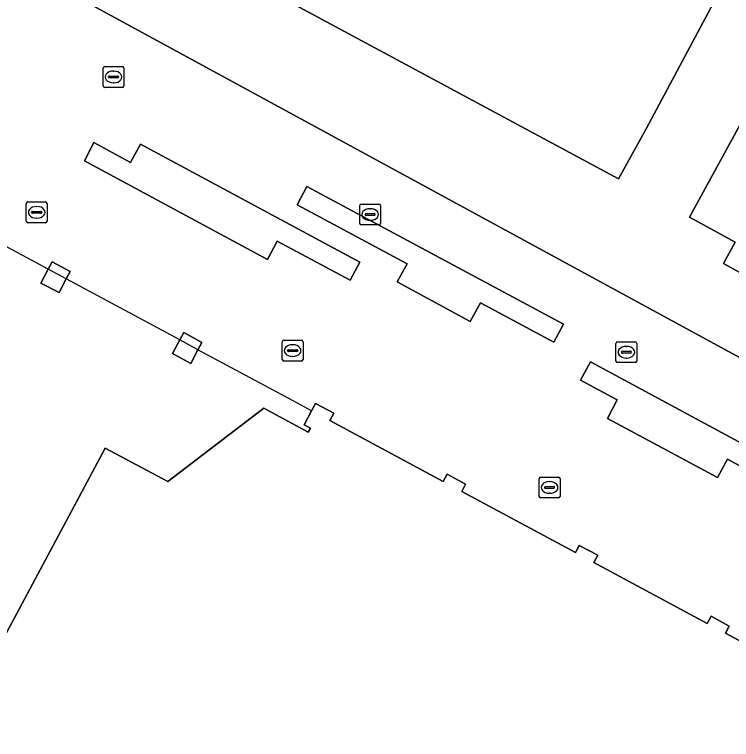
# Model space of a CAD drawing. Extents: x 159489 to 160304, y 383825 to 384531.
# Drawn here: x 159856.94 to 159891.43, y 384211.62 to 384246.47 of the extents above; entities that cross this region are included whole.
import ezdxf

# ---------------------------------------------------------------- set-up
doc = ezdxf.new("R2010")
doc.units = 0
for name, color, linetype in [('IMGEO_Groenvoorziening', 7, 'Continuous'), ('IMGEO_Kolk', 7, 'Continuous'), ('IMGEO_Pand', 7, 'Continuous'), ('IMGEO_Pand_overbouw', 7, 'Continuous'), ('IMGEO_Voetpad_gesloten', 7, 'Continuous'), ('IMGEO_Voetpad_open', 7, 'Continuous')]:
    doc.layers.add(name, color=color, linetype=linetype)

msp = doc.modelspace()

# ---------------------------------------------------------------- linework, layer by layer
at = {"layer": 'IMGEO_Groenvoorziening'}
msp.add_lwpolyline([(159889.617, 384305.204), (159860.893, 384252.084), (159885.992, 384238.575), (159887.317, 384240.977), (159890.428, 384246.794), (159893.567, 384252.708), (159895.332, 384251.761), (159895.356, 384251.808), (159897.071, 384250.898), (159897.211, 384251.158), (159897.56, 384251.811), (159903.247, 384262.426), (159905.005, 384261.493), (159908.783, 384268.547), (159910.489, 384267.64), (159910.985, 384268.553), (159916.649, 384278.985), (159918.393, 384278.059), (159923.105, 384286.939), (159920.237, 384290.402), (159911.305, 384301.186)], dxfattribs=at)
for points in [[(159873.556, 384234.565), (159862.998, 384240.235), (159862.529, 384239.358), (159860.764, 384240.324), (159860.31, 384239.432), (159869.103, 384234.688), (159869.573, 384235.581), (159873.083, 384233.694)], [(159883.345, 384231.583), (159871.007, 384238.203), (159870.538, 384237.331), (159875.825, 384234.492), (159875.339, 384233.615), (159878.855, 384231.716), (159879.349, 384232.604), (159882.881, 384230.714)], [(159895.218, 384224.077), (159884.638, 384229.776), (159884.159, 384228.887), (159885.923, 384227.942), (159885.464, 384227.051), (159890.749, 384224.221), (159891.233, 384225.088), (159894.754, 384223.196)]]:
    msp.add_lwpolyline(points, close=True, dxfattribs=at)
at = {"layer": 'IMGEO_Kolk'}
for p, q in [((159861.205, 384243.046), (159861.205, 384243.898)), ((159861.28, 384243.972), (159862.132, 384243.972)), ((159861.693, 384243.752), (159861.718, 384243.752)), ((159862.206, 384243.898), (159862.206, 384243.046)), ((159861.464, 384243.466), (159861.464, 384243.478)), ((159861.902, 384243.429), (159861.504, 384243.429)), ((159861.507, 384243.515), (159861.905, 384243.515)), ((159861.948, 384243.478), (159861.948, 384243.466)), ((159862.132, 384242.972), (159861.28, 384242.972)), ((159861.716, 384243.192), (159861.691, 384243.192)), ((159857.51, 384236.536), (159857.51, 384237.388)), ((159857.585, 384237.462), (159858.437, 384237.462)), ((159858.511, 384237.388), (159858.511, 384236.536)), ((159857.998, 384237.242), (159858.023, 384237.242)), ((159873.545, 384236.432), (159873.545, 384237.284)), ((159873.62, 384237.358), (159874.472, 384237.358)), ((159874.033, 384237.138), (159874.058, 384237.138)), ((159874.546, 384237.284), (159874.546, 384236.432)), ((159857.769, 384236.956), (159857.769, 384236.968)), ((159858.207, 384236.919), (159857.809, 384236.919)), ((159857.812, 384237.005), (159858.21, 384237.005)), ((159858.021, 384236.682), (159857.996, 384236.682)), ((159858.253, 384236.968), (159858.253, 384236.956)), ((159873.804, 384236.852), (159873.804, 384236.864)), ((159874.242, 384236.815), (159873.844, 384236.815)), ((159873.847, 384236.901), (159874.245, 384236.901)), ((159874.288, 384236.864), (159874.288, 384236.852)), ((159858.437, 384236.462), (159857.585, 384236.462)), ((159874.472, 384236.358), (159873.62, 384236.358)), ((159874.056, 384236.578), (159874.031, 384236.578)), ((159869.819, 384229.889), (159869.819, 384230.741)), ((159869.894, 384230.815), (159870.746, 384230.815)), ((159870.82, 384230.741), (159870.82, 384229.889)), ((159885.944, 384230.738), (159886.796, 384230.738)), ((159870.307, 384230.595), (159870.332, 384230.595)), ((159885.869, 384229.812), (159885.869, 384230.664)), ((159886.357, 384230.518), (159886.382, 384230.518)), ((159886.87, 384230.664), (159886.87, 384229.812)), ((159870.078, 384230.309), (159870.078, 384230.321)), ((159870.516, 384230.272), (159870.118, 384230.272)), ((159870.121, 384230.358), (159870.519, 384230.358)), ((159870.562, 384230.321), (159870.562, 384230.309)), ((159886.128, 384230.232), (159886.128, 384230.244)), ((159886.566, 384230.195), (159886.168, 384230.195)), ((159886.171, 384230.281), (159886.569, 384230.281)), ((159886.612, 384230.244), (159886.612, 384230.232)), ((159870.746, 384229.815), (159869.894, 384229.815)), ((159870.33, 384230.035), (159870.305, 384230.035)), ((159886.796, 384229.738), (159885.944, 384229.738)), ((159886.38, 384229.958), (159886.355, 384229.958)), ((159882.177, 384223.308), (159882.177, 384224.16)), ((159882.252, 384224.234), (159883.104, 384224.234)), ((159883.178, 384224.16), (159883.178, 384223.308)), ((159882.479, 384223.777), (159882.877, 384223.777)), ((159882.665, 384224.014), (159882.69, 384224.014)), ((159882.436, 384223.728), (159882.436, 384223.74)), ((159882.874, 384223.691), (159882.476, 384223.691)), ((159882.688, 384223.454), (159882.663, 384223.454)), ((159882.92, 384223.74), (159882.92, 384223.728)), ((159883.104, 384223.234), (159882.252, 384223.234))]:
    msp.add_line(p, q, dxfattribs=at)
for points in [[(159861.205, 384243.046), (159861.205, 384243.898)], [(159861.28, 384243.972), (159862.132, 384243.972)], [(159862.206, 384243.898), (159862.206, 384243.046)], [(159862.132, 384242.972), (159861.28, 384242.972)], [(159857.51, 384236.536), (159857.51, 384237.388)], [(159857.585, 384237.462), (159858.437, 384237.462)], [(159858.511, 384237.388), (159858.511, 384236.536)], [(159873.545, 384236.432), (159873.545, 384237.284)], [(159873.62, 384237.358), (159874.472, 384237.358)], [(159874.546, 384237.284), (159874.546, 384236.432)], [(159858.437, 384236.462), (159857.585, 384236.462)], [(159874.472, 384236.358), (159873.62, 384236.358)], [(159869.819, 384229.889), (159869.819, 384230.741)], [(159869.894, 384230.815), (159870.746, 384230.815)], [(159870.82, 384230.741), (159870.82, 384229.889)], [(159885.944, 384230.738), (159886.796, 384230.738)], [(159885.869, 384229.812), (159885.869, 384230.664)], [(159886.87, 384230.664), (159886.87, 384229.812)], [(159870.746, 384229.815), (159869.894, 384229.815)], [(159886.796, 384229.738), (159885.944, 384229.738)], [(159882.177, 384223.308), (159882.177, 384224.16)], [(159882.252, 384224.234), (159883.104, 384224.234)], [(159883.178, 384224.16), (159883.178, 384223.308)], [(159883.104, 384223.234), (159882.252, 384223.234)]]:
    msp.add_lwpolyline(points, dxfattribs=at)
for centre, radius, start, end in [((159861.282, 384243.896), 0.0765, 91.552, 178.448), ((159861.282, 384243.896), 0.0765, 91.552, 178.448), ((159862.13, 384243.896), 0.0765, 1.552, 88.448), ((159862.13, 384243.896), 0.0765, 1.552, 88.448), ((159861.504, 384243.475), 0.0403, 85.8775, 175.7526), ((159861.501, 384243.465), 0.0366, 178.938, 274.7102), ((159861.905, 384243.472), 0.043, 264.8664, 352.4533), ((159861.909, 384243.477), 0.0386, 1.7309, 96.639), ((159861.282, 384243.048), 0.0765, 181.552, 268.448), ((159861.282, 384243.048), 0.0765, 181.552, 268.448), ((159862.13, 384243.048), 0.0765, 271.552, 358.448), ((159862.13, 384243.048), 0.0765, 271.552, 358.448), ((159857.587, 384237.386), 0.0765, 91.552, 178.448), ((159857.587, 384237.386), 0.0765, 91.552, 178.448), ((159858.435, 384237.386), 0.0765, 1.552, 88.448), ((159858.435, 384237.386), 0.0765, 1.552, 88.448), ((159873.622, 384237.282), 0.0765, 91.552, 178.448), ((159873.622, 384237.282), 0.0765, 91.552, 178.448), ((159874.47, 384237.282), 0.0765, 1.552, 88.448), ((159874.47, 384237.282), 0.0765, 1.552, 88.448), ((159857.809, 384236.965), 0.0403, 85.8775, 175.7526), ((159857.806, 384236.955), 0.0366, 178.938, 274.7102), ((159858.21, 384236.962), 0.043, 264.8664, 352.4533), ((159858.214, 384236.967), 0.0386, 1.7309, 96.639), ((159873.844, 384236.861), 0.0403, 85.8775, 175.7526), ((159873.841, 384236.851), 0.0366, 178.938, 274.7102), ((159874.245, 384236.858), 0.043, 264.8664, 352.4533), ((159874.249, 384236.863), 0.0386, 1.7309, 96.639), ((159857.587, 384236.538), 0.0765, 181.552, 268.448), ((159857.587, 384236.538), 0.0765, 181.552, 268.448), ((159858.435, 384236.538), 0.0765, 271.552, 358.448), ((159858.435, 384236.538), 0.0765, 271.552, 358.448), ((159873.622, 384236.434), 0.0765, 181.552, 268.448), ((159873.622, 384236.434), 0.0765, 181.552, 268.448), ((159874.47, 384236.434), 0.0765, 271.552, 358.448), ((159874.47, 384236.434), 0.0765, 271.552, 358.448), ((159869.896, 384230.739), 0.0765, 91.552, 178.448), ((159869.896, 384230.739), 0.0765, 91.552, 178.448), ((159870.744, 384230.739), 0.0765, 1.552, 88.448), ((159870.744, 384230.739), 0.0765, 1.552, 88.448), ((159885.946, 384230.662), 0.0765, 91.552, 178.448), ((159885.946, 384230.662), 0.0765, 91.552, 178.448), ((159886.794, 384230.662), 0.0765, 1.552, 88.448), ((159886.794, 384230.662), 0.0765, 1.552, 88.448), ((159870.118, 384230.318), 0.0403, 85.8775, 175.7526), ((159870.115, 384230.308), 0.0366, 178.938, 274.7102), ((159870.519, 384230.315), 0.043, 264.8664, 352.4533), ((159870.523, 384230.32), 0.0386, 1.7309, 96.639), ((159886.168, 384230.241), 0.0403, 85.8775, 175.7526), ((159886.165, 384230.231), 0.0366, 178.938, 274.7102), ((159886.569, 384230.238), 0.043, 264.8664, 352.4533), ((159886.573, 384230.243), 0.0386, 1.7309, 96.639), ((159869.896, 384229.891), 0.0765, 181.552, 268.448), ((159869.896, 384229.891), 0.0765, 181.552, 268.448), ((159870.744, 384229.891), 0.0765, 271.552, 358.448), ((159870.744, 384229.891), 0.0765, 271.552, 358.448), ((159885.946, 384229.814), 0.0765, 181.552, 268.448), ((159885.946, 384229.814), 0.0765, 181.552, 268.448), ((159886.794, 384229.814), 0.0765, 271.552, 358.448), ((159886.794, 384229.814), 0.0765, 271.552, 358.448), ((159882.254, 384224.158), 0.0765, 91.552, 178.448), ((159882.254, 384224.158), 0.0765, 91.552, 178.448), ((159883.102, 384224.158), 0.0765, 1.552, 88.448), ((159883.102, 384224.158), 0.0765, 1.552, 88.448), ((159882.476, 384223.737), 0.0403, 85.8775, 175.7526), ((159882.881, 384223.739), 0.0386, 1.7309, 96.639), ((159882.473, 384223.727), 0.0366, 178.938, 274.7102), ((159882.877, 384223.734), 0.043, 264.8664, 352.4533), ((159882.254, 384223.31), 0.0765, 181.552, 268.448), ((159882.254, 384223.31), 0.0765, 181.552, 268.448), ((159883.102, 384223.31), 0.0765, 271.552, 358.448), ((159883.102, 384223.31), 0.0765, 271.552, 358.448)]:
    msp.add_arc(centre, radius, start, end, dxfattribs=at)
for centre, major_axis, ratio, start_param, end_param in [((159861.692, 384243.472), (-0.387, 0.002), 0.722429, 4.712389, 7.853982), ((159861.717, 384243.472), (-0.39, 0.002), 0.717154, 1.570796, 4.712389), ((159857.997, 384236.962), (-0.387, 0.002), 0.722429, 4.712389, 7.853982), ((159858.022, 384236.962), (-0.39, 0.002), 0.717154, 1.570796, 4.712389), ((159874.032, 384236.858), (-0.387, 0.002), 0.722429, 4.712389, 7.853982), ((159874.057, 384236.858), (-0.39, 0.002), 0.717154, 1.570796, 4.712389), ((159870.306, 384230.315), (-0.387, 0.002), 0.722429, 4.712389, 7.853982), ((159870.331, 384230.315), (-0.39, 0.002), 0.717154, 1.570796, 4.712389), ((159886.356, 384230.238), (-0.387, 0.002), 0.722429, 4.712389, 7.853982), ((159886.381, 384230.238), (-0.39, 0.002), 0.717154, 1.570796, 4.712389), ((159882.664, 384223.734), (-0.387, 0.002), 0.722429, 4.712389, 7.853982), ((159882.689, 384223.734), (-0.39, 0.002), 0.717154, 1.570796, 4.712389)]:
    msp.add_ellipse(centre, major_axis=major_axis, ratio=ratio, start_param=start_param, end_param=end_param, dxfattribs=at)
at = {"layer": 'IMGEO_Pand'}
for points in [[(159912.455, 384238.136), (159897.417, 384246.144), (159894.517, 384240.823), (159892.302, 384242.03), (159889.412, 384236.726), (159891.604, 384235.532), (159891.04, 384234.496), (159893.077, 384233.385), (159893.641, 384234.422), (159895.816, 384233.236), (159895.931, 384233.447), (159902.477, 384229.929), (159903.135, 384231.154), (159907.444, 384228.878), (159906.782, 384227.656), (159906.871, 384227.608), (159908.923, 384226.496), (159911.807, 384231.817), (159909.661, 384232.979)], [(159859.619, 384234.119), (159858.75, 384234.59), (159858.56, 384234.23), (159858.208, 384233.563), (159859.087, 384233.101), (159859.432, 384233.761)], [(159865.95, 384230.71), (159865.079, 384231.179), (159864.89, 384230.828), (159864.54, 384230.176), (159864.744, 384230.066), (159865.43, 384229.698), (159865.768, 384230.356)]]:
    msp.add_lwpolyline(points, close=True, dxfattribs=at)
msp.add_lwpolyline([(159896.603, 384213.786), (159891.133, 384216.725), (159891.32, 384217.07), (159890.44, 384217.549), (159890.25, 384217.199), (159884.8, 384220.128), (159884.989, 384220.479), (159884.1, 384220.95), (159883.921, 384220.601), (159878.451, 384223.54), (159878.64, 384223.89), (159877.75, 384224.369), (159877.56, 384224.019), (159872.11, 384226.948), (159872.299, 384227.299), (159871.42, 384227.77), (159871.231, 384227.42), (159870.879, 384226.753), (159871.185, 384226.592), (159871.071, 384226.394), (159868.939, 384227.54), (159864.321, 384224.016), (159861.301, 384225.632), (159853.801, 384211.617)], dxfattribs=at)
at = {"layer": 'IMGEO_Pand_overbouw'}
msp.add_lwpolyline([(159853.801, 384211.617), (159861.301, 384225.632), (159864.321, 384224.016), (159868.939, 384227.54), (159871.071, 384226.394), (159871.185, 384226.592), (159870.879, 384226.753), (159871.231, 384227.42), (159870.35, 384227.893), (159865.768, 384230.356), (159864.89, 384230.828), (159859.432, 384233.761), (159858.56, 384234.23), (159853.07, 384237.18)], dxfattribs=at)
at = {"layer": 'IMGEO_Voetpad_gesloten'}
for points in [[(159918.191, 384236.296), (159919.056, 384237.859), (159919.426, 384237.669), (159919.928, 384238.653), (159897.071, 384250.898), (159895.356, 384251.808), (159895.332, 384251.761), (159893.567, 384252.708), (159890.428, 384246.794), (159887.317, 384240.977), (159885.992, 384238.575), (159860.893, 384252.084), (159858.696, 384248.021), (159909.525, 384220.345), (159909.594, 384220.307), (159909.635, 384220.285), (159912.017, 384224.696)], [(159909.661, 384232.979), (159911.807, 384231.817), (159908.923, 384226.496), (159906.871, 384227.608), (159906.782, 384227.656), (159907.444, 384228.878), (159903.135, 384231.154), (159902.477, 384229.929), (159895.931, 384233.447), (159895.816, 384233.236), (159893.641, 384234.422), (159893.077, 384233.385), (159891.04, 384234.496), (159891.604, 384235.532), (159889.412, 384236.726), (159892.302, 384242.03), (159894.517, 384240.823), (159897.417, 384246.144), (159912.455, 384238.136)]]:
    msp.add_lwpolyline(points, close=True, dxfattribs=at)
at = {"layer": 'IMGEO_Voetpad_open'}
for points in [[(159909.525, 384220.345), (159858.696, 384248.021), (159811.13, 384273.563)], [(159853.801, 384211.617), (159861.301, 384225.632), (159864.321, 384224.016), (159868.939, 384227.54), (159871.071, 384226.394), (159871.185, 384226.592), (159870.879, 384226.753), (159871.231, 384227.42), (159871.42, 384227.77), (159872.299, 384227.299), (159872.11, 384226.948), (159877.56, 384224.019), (159877.75, 384224.369), (159878.64, 384223.89), (159878.451, 384223.54), (159883.921, 384220.601), (159884.1, 384220.95), (159884.989, 384220.479), (159884.8, 384220.128), (159890.25, 384217.199), (159890.44, 384217.549), (159891.32, 384217.07), (159891.133, 384216.725), (159896.603, 384213.786)]]:
    msp.add_lwpolyline(points, dxfattribs=at)
for points in [[(159860.31, 384239.432), (159860.764, 384240.324), (159862.529, 384239.358), (159862.998, 384240.235), (159873.556, 384234.565), (159873.083, 384233.694), (159869.573, 384235.581), (159869.103, 384234.688)], [(159871.007, 384238.203), (159883.345, 384231.583), (159882.881, 384230.714), (159879.349, 384232.604), (159878.855, 384231.716), (159875.339, 384233.615), (159875.825, 384234.492), (159870.538, 384237.331)], [(159858.56, 384234.23), (159858.75, 384234.59), (159859.619, 384234.119), (159859.432, 384233.761), (159859.087, 384233.101), (159858.208, 384233.563)], [(159865.079, 384231.179), (159865.95, 384230.71), (159865.768, 384230.356), (159865.43, 384229.698), (159864.744, 384230.066), (159864.54, 384230.176), (159864.89, 384230.828)], [(159884.159, 384228.887), (159884.638, 384229.776), (159895.218, 384224.077), (159894.754, 384223.196), (159891.233, 384225.088), (159890.749, 384224.221), (159885.464, 384227.051), (159885.923, 384227.942)]]:
    msp.add_lwpolyline(points, close=True, dxfattribs=at)

doc.saveas('drawing.dxf')
